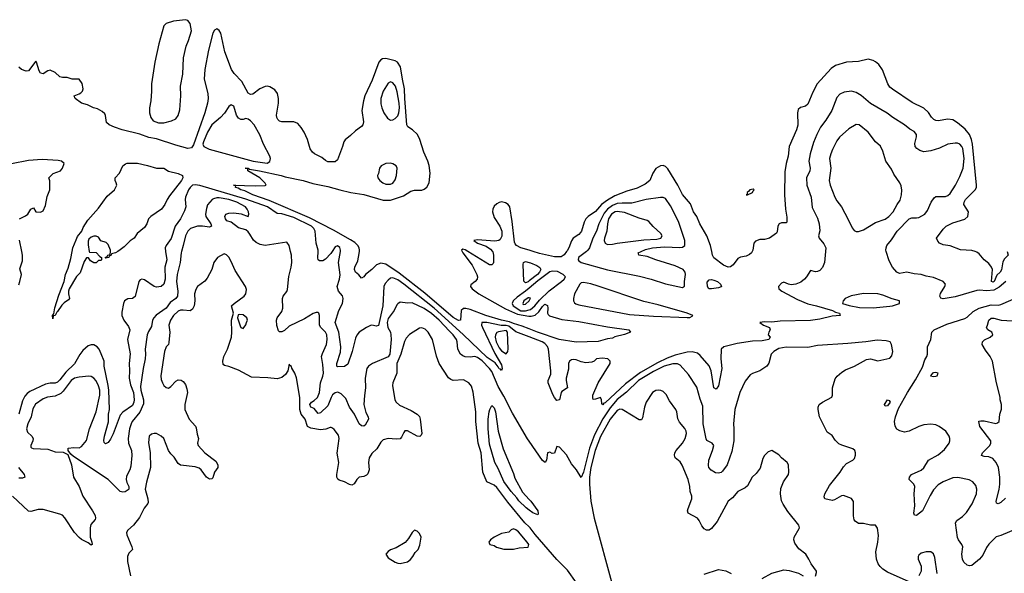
# Model space of a CAD drawing. Header units: inches. Extents: x 2001573 to 2220545, y 644482 to 846830.
# Tile 274 of 656: x 2115776 to 2123938, y 727331 to 731922. Entities that reach past the tile are written whole.
import ezdxf

# ---------------------------------------------------------------- set-up
doc = ezdxf.new("R2010")
doc.units = ezdxf.units.IN
doc.header["$MEASUREMENT"] = 0
for name, color, linetype in [('C1712', 7, 'Continuous'), ('C1713', 7, 'Continuous'), ('C1722', 7, 'Continuous'), ('C1723', 7, 'Continuous')]:
    doc.layers.add(name, color=color, linetype=linetype)

msp = doc.modelspace()

# ---------------------------------------------------------------- linework, layer by layer
at = {"layer": 'C1712', "color": 5}
for points, elevation in [([(2117116.9, 730000), (2117113.8, 729990), (2117107.7, 729910), (2117081.9, 729810), (2117077.1, 729750), (2117088.5, 729670), (2117084.6, 729630), (2117070, 729611.2), (2117023.1, 729576.9), (2116989.2, 729530), (2116908.2, 729471.8), (2116887.1, 729450), (2116877.3, 729430), (2116870, 729377.2), (2116843.2, 729336.8), (2116831.7, 729310), (2116815.5, 729190), (2116819.8, 729150), (2116817.7, 729110), (2116800.6, 729030), (2116778.3, 728881.7), (2116781.3, 728850), (2116802.2, 728770), (2116802.1, 728737.9), (2116773.4, 728666.6), (2116709.8, 728590.2), (2116700.1, 728570), (2116687.5, 728530), (2116674.4, 728450), (2116679.4, 728410), (2116702.4, 728350), (2116707.2, 728307.2), (2116698.8, 728221.2), (2116688.6, 728190), (2116662.7, 728137.3), (2116657.8, 728110), (2116664.3, 728084.3), (2116681.5, 728050), (2116681.3, 728030), (2116676.7, 728023.3), (2116650, 728007.1), (2116630, 728003.9), (2116610, 728009.8), (2116510, 728108.9), (2116221, 728301), (2116199, 728319), (2116179, 728350), (2116178, 728370), (2116224.9, 728375.1), (2116270, 728371.4), (2116290, 728383.9), (2116330, 728431.8), (2116354.7, 728530), (2116409.9, 728669.9), (2116441.8, 728810), (2116439.7, 728850), (2116430, 728885), (2116410, 728927.3), (2116390, 728950.5), (2116370, 728962.8), (2116350, 728965.7), (2116270, 728959), (2116230, 728950.8), (2116202.5, 728930), (2116137.7, 728842.3), (2116117.1, 728822.9), (2116070, 728800.8), (2116007.3, 728792.7), (2115970, 728777.6), (2115906.1, 728733.9), (2115884, 728696), (2115871, 728629), (2115843.8, 728570), (2115831.9, 728530), (2115840.8, 728500.8), (2115876.9, 728470), (2115888.1, 728450), (2115885, 728430), (2115867.4, 728390), (2115870, 728378), (2115872.8, 728372.8), (2115887.7, 728367.7), (2116010, 728360.9), (2116070, 728337.6), (2116136.3, 728336.3), (2116176, 728316), (2116205.5, 728230), (2116222, 728130), (2116270.4, 728050), (2116300.9, 727970), (2116380.7, 727850), (2116401.7, 727810), (2116404.4, 727790), (2116400.9, 727779.1), (2116365.1, 727734.9), (2116360.3, 727710), (2116359.3, 727630), (2116374, 727590), (2116376, 727570), (2116370, 727565.2), (2116344.8, 727584.8), (2116290, 727612.8), (2116270, 727629.7), (2116230, 727671), (2116150, 727791), (2116130, 727812.4), (2116110, 727823), (2115970, 727859.7), (2115930, 727859.7), (2115870, 727845.4), (2115850, 727846.6), (2115718, 727970)], 260), ([(2116985.2, 730000), (2116994.8, 729930), (2116980.2, 729870), (2116981, 729770), (2116972.2, 729727.8), (2116950, 729708.7), (2116910, 729703.1), (2116890, 729711), (2116810, 729764.2), (2116790, 729769.7), (2116775.3, 729764.7), (2116762.8, 729750), (2116733.2, 729626.8), (2116710.2, 729609.8), (2116673.3, 729606.7), (2116659.5, 729600.5), (2116646.3, 729590), (2116637.8, 729570), (2116622.8, 729497.2), (2116623.2, 729470), (2116638.5, 729430), (2116679.4, 729379.4), (2116689.4, 729350), (2116671, 729270), (2116690.8, 729150.8), (2116683.2, 729070), (2116687.3, 729010), (2116685, 728950), (2116695.5, 728895.5), (2116719.4, 728830), (2116726.3, 728770), (2116723.2, 728750), (2116710, 728724.4), (2116630, 728666.8), (2116610, 728642.2), (2116550, 728488.4), (2116530, 728444), (2116510, 728416.9), (2116486.4, 728406.4), (2116476.9, 728416.9), (2116472.4, 728432.4), (2116478.2, 728470), (2116511.1, 728588.9), (2116513.4, 728650), (2116520.6, 728690), (2116516.2, 728850), (2116510.6, 728890), (2116477.1, 729050), (2116475.3, 729090), (2116452.7, 729152.7), (2116436.1, 729190), (2116419.7, 729210), (2116390, 729226.3), (2116370, 729227.2), (2116343.5, 729216.5), (2116301, 729179), (2116274.1, 729145.9), (2116230, 729069.8), (2116159.2, 729000.8), (2116110, 728934.8), (2116090, 728916.8), (2116070, 728908.8), (2116028.5, 728908.5), (2115990, 728899.7), (2115861.2, 728838.8), (2115837.9, 728822.1), (2115819.5, 728800.5), (2115798.5, 728761.5), (2115768.5, 728651.5)], 240), ([(2115770, 729724.9), (2115778.7, 729750), (2115791, 729810), (2115777.6, 729857.6), (2115798.4, 729921.6), (2115800.4, 729970), (2115794.2, 730000)], 240), ([(2116353.1, 730000), (2116354, 729994), (2116410, 729992), (2116439.6, 729959.6), (2116454, 729950), (2116454, 729930), (2116450, 729926), (2116430, 729926), (2116410, 729906), (2116390, 729906), (2116363.1, 729923.1), (2116348, 729948), (2116330, 729948.7), (2116310, 729917.2), (2116277, 729823), (2116248.4, 729791.6), (2116187.2, 729690), (2116180.3, 729670), (2116180.2, 729650), (2116188.5, 729610), (2116181.7, 729598.3), (2116145.5, 729574.5), (2116125.8, 729554.2), (2116090, 729501.6), (2116082.8, 729497.2), (2116070, 729469.5), (2116054.8, 729465.2), (2116050, 729442), (2116048.4, 729470), (2116058, 729482), (2116066.4, 729533.6), (2116101.5, 729638.5), (2116146, 729750), (2116157.2, 729810), (2116178.3, 729861.7), (2116199.3, 729940.7), (2116211.7, 730000)], 220), ([(2116588.5, 730000), (2116570, 729988), (2116538, 729982), (2116534, 729970), (2116518, 729962), (2116514, 729950), (2116490, 729946), (2116486, 729950), (2116502, 729958), (2116506, 729970), (2116526, 729974), (2116527.9, 730000)], 220), ([(2120000, 727716.5), (2119962.8, 727750), (2119821.2, 727921.2), (2119730, 728041.9), (2119710, 728061.1), (2119649.3, 728090), (2119615.8, 728170), (2119601.5, 728330), (2119575.7, 728410), (2119557.1, 728590), (2119557.2, 728670), (2119533.9, 728833.9), (2119522, 728882), (2119498, 728910), (2119456.1, 728936.1), (2119370, 728930.7), (2119350, 728937.6), (2119332, 728952), (2119254.5, 729070), (2119232, 729132), (2119199.3, 729270), (2119163.1, 729330), (2119136, 729356), (2119110, 729366.2), (2119090, 729364.4), (2119008.1, 729311.9), (2118979.2, 729280.8), (2118965.8, 729254.2), (2118934.9, 729150), (2118902.2, 729070), (2118902.3, 728990), (2118868.5, 728911.5), (2118865.8, 728890), (2118886, 728770), (2118896.4, 728750), (2118925.8, 728725.8), (2119022, 728682), (2119070.5, 728650), (2119091.1, 728631.1), (2119096.9, 728610), (2119108.7, 728491.3), (2119103.9, 728476.1), (2119093, 728467), (2119070, 728467.8), (2118990, 728514.3), (2118970, 728513.3), (2118959.5, 728500.5), (2118940.9, 728459.1), (2118930, 728448), (2118896.9, 728443.1), (2118830, 728449.8), (2118790, 728439.7), (2118770, 728418.7), (2118735.8, 728364.2), (2118695, 728325), (2118674.4, 728290), (2118666.4, 728250), (2118674, 728190), (2118662.7, 728157.3), (2118650, 728144.5), (2118630, 728135), (2118590, 728129.7), (2118570, 728109.7), (2118547.4, 728072.6), (2118530, 728063.8), (2118510, 728067), (2118470, 728089.8), (2118424.1, 728104.1), (2118412.6, 728112.6), (2118405, 728130), (2118404.7, 728150), (2118421.4, 728250), (2118408.6, 728328.6), (2118423.5, 728450), (2118417.6, 728477.6), (2118383.8, 728523.8), (2118370, 728536.3), (2118359.5, 728539.5), (2118350, 728541.7), (2118313.6, 728526.4), (2118270, 728521.3), (2118190, 728534.1), (2118161.5, 728550), (2118143.4, 728610), (2118109.9, 728649.9), (2118097.4, 728690), (2118098.5, 728790), (2118072.1, 728952.1), (2118057, 728990), (2118032.1, 729032.1), (2118030, 729046), (2118015.3, 729055.3), (2118010, 729066), (2117999.1, 729010), (2117979.6, 728980.4), (2117950, 728954), (2117910, 728943), (2117833.6, 728953.6), (2117698.5, 728958.5), (2117590, 729017.2), (2117510, 729046.6), (2117474.5, 729054.5), (2117463.6, 729063.6), (2117461.3, 729090), (2117468.5, 729130), (2117498.5, 729190), (2117531.3, 729290), (2117535.1, 729330), (2117533.2, 729430), (2117549.2, 729490), (2117533.2, 729550), (2117554, 729570), (2117637.4, 729630), (2117651.2, 729650), (2117655.7, 729684.3), (2117648.8, 729710), (2117561.8, 729841.8), (2117530, 729918), (2117510, 729952.7), (2117490, 729972.7), (2117470, 729979.3), (2117414.8, 729950), (2117385.3, 729910), (2117369.1, 729850), (2117330, 729778.4), (2117310, 729753.6), (2117250.7, 729710), (2117235.3, 729684.7), (2117225.3, 729650), (2117227.8, 729590), (2117222.8, 729550), (2117210, 729522.9), (2117190, 729507.1), (2117130, 729514.6), (2117110, 729513.7), (2117090, 729505.5), (2117051.1, 729470), (2117025.3, 729430), (2117013.3, 729390), (2117021.8, 729330), (2117013.4, 729246.6), (2117010.1, 729230), (2116991.6, 729208.4), (2116976.8, 729170), (2116947.6, 728970), (2116950, 728938), (2116958.9, 728910), (2116970.2, 728890.2), (2116990, 728872.4), (2117010, 728867), (2117030, 728881.1), (2117070, 728924.6), (2117090, 728936.5), (2117113.7, 728933.7), (2117130, 728923.1), (2117150, 728898), (2117161.7, 728861.7), (2117166, 728830), (2117145.5, 728730), (2117145.3, 728690), (2117182, 728610), (2117232.5, 728552.5), (2117238.9, 728538.9), (2117246.1, 728486.1), (2117259.5, 728450), (2117248.8, 728410), (2117256.5, 728390), (2117310, 728331.2), (2117401.9, 728261.9), (2117417.8, 728230), (2117418, 728210), (2117391.6, 728170), (2117377, 728123), (2117370, 728115.6), (2117350, 728113.5), (2117325.3, 728130), (2117279.8, 728190), (2117263.3, 728203.3), (2117230, 728214.7), (2117110, 728227.8), (2117090, 728242.2), (2117055.9, 728295.9), (2117030, 728321.7), (2117010, 728351.1), (2116970.7, 728450), (2116950, 728469.9), (2116910, 728489.7), (2116890.3, 728489.7), (2116870, 728484.5), (2116850.4, 728469.6), (2116844, 728416), (2116858.6, 728330), (2116860.5, 728210), (2116826.5, 728086.5), (2116816.3, 728030), (2116837.7, 727950), (2116840.5, 727919.5), (2116838.4, 727910), (2116809.3, 727870.7), (2116770, 727793.5), (2116719.7, 727730), (2116672.8, 727690), (2116662.3, 727670), (2116665, 727650), (2116707.1, 727550), (2116711.3, 727530), (2116680.7, 727499.3), (2116669.1, 727470), (2116671.1, 727430), (2116695.9, 727310)], 280), ([(2120000, 728426.3), (2119986.3, 728446.3), (2119860.2, 728660.2), (2119790, 728801.5), (2119741.8, 728881.8), (2119690, 729003.7), (2119671.1, 729030), (2119610, 729093), (2119570, 729122.2), (2119550, 729129.8), (2119510, 729124), (2119470, 729126.2), (2119450, 729134), (2119430, 729149.7), (2119408.1, 729190), (2119403.2, 729250), (2119396.8, 729270), (2119369.8, 729310), (2119338.1, 729338.1), (2119252.5, 729430), (2119190, 729486.4), (2119130, 729528.3), (2119030, 729574.5), (2118990, 729572.4), (2118930, 729579.6), (2118910, 729567), (2118902.8, 729557.2), (2118881.7, 729510), (2118830, 729443.5), (2118821.8, 729410), (2118828.7, 729370), (2118849.1, 729330), (2118854, 729310), (2118855, 729270), (2118844.7, 729150), (2118830, 729126.4), (2118701.1, 729070), (2118667.3, 729050), (2118654.2, 729030), (2118640.2, 728950), (2118643.5, 728870), (2118633.6, 728806.4), (2118628.7, 728730), (2118645.4, 728665.4), (2118665.3, 728630), (2118668.4, 728610), (2118640, 728560), (2118630, 728552.1), (2118610, 728555), (2118589.9, 728570), (2118550.7, 728650.7), (2118509.8, 728710), (2118480.6, 728780.6), (2118440.4, 728820.4), (2118413.7, 728833.7), (2118390, 728829.1), (2118370, 728812), (2118356.8, 728790), (2118330, 728721.1), (2118270, 728661.1), (2118250, 728656), (2118218.2, 728698.2), (2118189.7, 728710), (2118181.4, 728730), (2118194, 728750), (2118216.8, 728763.2), (2118245.8, 728790), (2118261.4, 728830), (2118269.9, 728910), (2118290, 728966.7), (2118293.2, 728990), (2118290, 729062), (2118279.1, 729130), (2118285.6, 729154.4), (2118319.8, 729230), (2118325.6, 729270), (2118320.9, 729310), (2118311.9, 729330), (2118273.5, 729370), (2118260.8, 729390), (2118262.4, 729470), (2118255.1, 729490), (2118250, 729494.5), (2118233.8, 729493.8), (2118210, 729485.1), (2118138.1, 729441.9), (2118010, 729380.7), (2117970, 729344.8), (2117950, 729332.7), (2117930, 729334), (2117922, 729342), (2117907, 729387), (2117905.1, 729430), (2117909.7, 729450), (2117950, 729503.8), (2117958.7, 729530), (2117955.8, 729610), (2117961.4, 729630), (2117990.7, 729669.3), (2117996, 729684), (2118007.4, 729792.6), (2118027.8, 729870), (2118031.7, 729910), (2118029.8, 729969.8), (2118022.2, 730000)], 260), ([(2118365.8, 730000), (2118355.9, 729984.1), (2118310, 729935.6), (2118290, 729923), (2118262.7, 729922.7), (2118249.7, 729929.7), (2118246.6, 729946.6), (2118249.3, 730000)], 240), ([(2120000, 729291.8), (2119890, 729334.5), (2119830, 729380.7), (2119810, 729386.7), (2119766.5, 729386.5), (2119648.7, 729411.3), (2119608.1, 729411.9), (2119604.5, 729390), (2119612.5, 729370), (2119714.2, 729154.2), (2119770, 729059.3), (2119776.9, 729030), (2119770, 729012.7), (2119763.1, 729023.1), (2119750, 729027.6), (2119743.3, 729043.3), (2119716.7, 729076.7), (2119650, 729121.5), (2119452, 729312), (2119211.3, 729531.3), (2118961.5, 729730), (2118910, 729764.2), (2118870, 729782.5), (2118850, 729779.1), (2118830, 729762.3), (2118805.4, 729734.6), (2118795.5, 729710), (2118785.1, 729550), (2118750, 729386), (2118730, 729379.7), (2118710, 729387.6), (2118690, 729387.8), (2118650.4, 729370), (2118589, 729330), (2118570, 729306.3), (2118559.5, 729280.5), (2118532.3, 729170), (2118494.9, 729065.1), (2118470, 729045.6), (2118410, 729042.4), (2118404.4, 729050), (2118404.1, 729070), (2118434.9, 729165.1), (2118439, 729210), (2118421.2, 729330), (2118392.4, 729410), (2118422.1, 729510), (2118451.3, 729570), (2118457, 729610), (2118451.1, 729631.1), (2118419.8, 729670), (2118409, 729710), (2118427.1, 729770), (2118432.7, 729807.3), (2118418, 729910), (2118434.4, 730000)], 240), ([(2120000, 729357.7), (2119941.3, 729381.3), (2119870, 729401.7), (2119836.6, 729416.6), (2119769.8, 729430), (2119640.3, 729470), (2119510, 729518.5), (2119473, 729527), (2119453.7, 729526.3), (2119435.3, 729510), (2119430.4, 729430), (2119412.6, 729427.4), (2119370, 729451.7), (2119134.9, 729654.9), (2118921.7, 729821.7), (2118810, 729894.6), (2118770, 729902.3), (2118734, 729890), (2118696.3, 729850), (2118642.8, 729810), (2118630, 729789.3), (2118610, 729779.3), (2118587.3, 729807.3), (2118560.9, 729830), (2118552, 729850), (2118555.1, 729870), (2118578, 729922), (2118586, 729954), (2118592.8, 730000)], 220), ([(2119443.7, 730000), (2119448.7, 729990), (2119526.4, 729886.4), (2119566.2, 729810), (2119570.2, 729790), (2119567, 729770), (2119550.5, 729750), (2119515.8, 729724.2), (2119512.2, 729710), (2119528.1, 729690), (2119581.5, 729650), (2119803.4, 729523.4), (2119901.3, 729481.3), (2119995.4, 729464.6), (2120000, 729464.5)], 220), ([(2119696.6, 730000), (2119698.3, 729998.3), (2119704.9, 729970), (2119704.4, 729910), (2119699.6, 729900.4), (2119690, 729889.7), (2119670, 729889.8), (2119492, 730000)], 220), ([(2120000, 729755.9), (2119990, 729747.9), (2119970, 729739.1), (2119954.1, 729754.1), (2119948.3, 729891.7), (2119951.9, 729908.1), (2119970, 729916.2), (2120000, 729909.6)], 220), ([(2120000, 729696), (2119970, 729670.2), (2119899.1, 729620.9), (2119868, 729592), (2119858, 729570), (2119866.5, 729550), (2119929.2, 729509.2), (2119970, 729507.4), (2120000, 729517.1)], 240), ([(2120000, 729615), (2119990, 729616), (2119954.7, 729590), (2119946.3, 729570), (2119950, 729561.3), (2119970, 729563.2), (2119999, 729590), (2120000, 729592.2)], 260), ([(2120000, 727854.6), (2119973.8, 727873.8), (2119913.1, 727933.1), (2119897.2, 727957.2), (2119850, 728009.6), (2119790, 728092.7), (2119741.3, 728201.3), (2119714, 728250), (2119670, 728402), (2119659.5, 728530), (2119660.7, 728610), (2119667.6, 728670), (2119672.7, 728690), (2119690, 728722), (2119710, 728704.7), (2119720.3, 728670), (2119743.2, 728510), (2119783.7, 728363.7), (2119870, 728159.3), (2119881.4, 728121.4), (2119945.4, 728005.4), (2120000, 727943.7)], 260), ([(2115766.4, 728210), (2115814.4, 728150), (2115819.1, 728130), (2115799.4, 728120.6), (2115770, 728121.1)], 240)]:
    msp.add_lwpolyline(points, dxfattribs=dict(at, elevation=elevation))
for points, elevation in [([(2117602.4, 729477.6), (2117586.4, 729473.6), (2117582, 729450), (2117603.6, 729383.6), (2117610, 729370.7), (2117630, 729361.6), (2117650, 729390.6), (2117656.8, 729410), (2117663.5, 729430), (2117660.4, 729450), (2117630, 729473.8)], 280), ([(2119810, 729344), (2119745.4, 729334.6), (2119731.7, 729328.3), (2119719.8, 729310), (2119717.3, 729290), (2119725.8, 729250), (2119750, 729200.4), (2119770, 729176.8), (2119810, 729150.4), (2119821.5, 729170), (2119826, 729194), (2119821.1, 729330)], 260), ([(2119050, 727688.7), (2119030, 727669), (2118999.9, 727620.1), (2118972.7, 727587.3), (2118897.5, 727542.5), (2118850, 727525.2), (2118830, 727513.2), (2118811.3, 727490), (2118830, 727461), (2118890, 727422.8), (2118910, 727414.8), (2118930, 727414), (2118990, 727427.3), (2119014.9, 727445.1), (2119036, 727470), (2119055.3, 727504.7), (2119079.3, 727530), (2119093.8, 727566.2), (2119105.2, 727630), (2119090, 727662), (2119070, 727682)], 320), ([(2119870, 727699.7), (2119850, 727692.7), (2119830, 727672.7), (2119770, 727662), (2119708.1, 727631.9), (2119678, 727610), (2119664.7, 727590), (2119674, 727570), (2119710, 727561), (2119728, 727548), (2119790, 727530.7), (2119870, 727531), (2119917.2, 727542.8), (2119990, 727548), (2119995.8, 727570), (2119983.5, 727590), (2119910, 727675.5), (2119890, 727691.3)], 320)]:
    msp.add_lwpolyline(points, close=True, dxfattribs=dict(at, elevation=elevation))
at = {"layer": 'C1713', "color": 5}
for points, elevation in [([(2118592.8, 730000), (2118594.2, 730010), (2118590.4, 730030), (2118578.5, 730050), (2118553.9, 730073.9), (2118517.9, 730097.9), (2118377.5, 730177.5), (2118178.1, 730278.1), (2117843.2, 730423.2), (2117709.7, 730470), (2117642.2, 730502.2), (2117609.6, 730510), (2117586.1, 730526.1), (2117565.2, 730530), (2117567.3, 730547.3), (2117548, 730550), (2117730, 730544), (2117810, 730546), (2117818, 730550), (2117810, 730566), (2117768, 730610), (2117668.7, 730670), (2117667.3, 730687.3), (2117646, 730690), (2117669.8, 730690.2), (2117682, 730682), (2117764.7, 730670), (2117943, 730630), (2117978.1, 730618.1), (2118124.9, 730590), (2118205, 730565), (2118330, 730539.8), (2118430, 730510.2), (2118521, 730490), (2118630, 730472.8), (2118790, 730424.4), (2118850, 730425.7), (2118958.4, 730461.6), (2119019, 730501), (2119050, 730507.3), (2119110, 730508), (2119130, 730517.9), (2119150, 730534.6), (2119170.3, 730570), (2119178.9, 730650), (2119170, 730714.3), (2119159.6, 730750), (2119125, 730825), (2119093, 730930), (2119072.7, 730970), (2119032.7, 731010), (2118993.9, 731033.9), (2118984.9, 731050), (2118967.9, 731270), (2118967.2, 731350), (2118948.3, 731430), (2118931.7, 731530), (2118907.1, 731570), (2118890, 731581.6), (2118810, 731600.8), (2118782.6, 731597.4), (2118770, 731589.8), (2118753.7, 731570), (2118699.3, 731420.7), (2118638.4, 731290), (2118625.4, 731250), (2118611, 731170), (2118624.8, 731075.2), (2118620.3, 731050), (2118610, 731036.2), (2118558.5, 731001.5), (2118518.2, 730961.8), (2118473.2, 730926.8), (2118463.1, 730910), (2118453.1, 730870), (2118410, 730760.9), (2118390, 730743.7), (2118330, 730744), (2118310, 730754), (2118280.7, 730780.7), (2118219, 730810), (2118203, 730823), (2118185.1, 730850), (2118161.3, 730930), (2118135.1, 730990), (2118110, 731029.6), (2118081.7, 731061.7), (2118050, 731075.1), (2117950, 731074.7), (2117930, 731081.7), (2117914.8, 731094.8), (2117906.6, 731110), (2117904.7, 731130), (2117921.3, 731230), (2117922.8, 731270), (2117912.9, 731310), (2117890, 731341.6), (2117850, 731365.8), (2117830, 731370.4), (2117810, 731368.8), (2117767.5, 731350), (2117710, 731305.5), (2117690, 731300.7), (2117670, 731313.5), (2117616.4, 731410), (2117555.4, 731475.4), (2117532.3, 731510), (2117476.7, 731656.7), (2117442.2, 731810), (2117430, 731833.8), (2117410, 731847.2), (2117390, 731835.8), (2117378, 731810), (2117340.6, 731670), (2117310.1, 731510), (2117306.4, 731430), (2117336.2, 731310), (2117338.3, 731270), (2117333.5, 731230), (2117310.1, 731150), (2117216.7, 730883.3), (2117199.4, 730860.6), (2117170, 730854.3), (2117070, 730881.3), (2116910, 730933.3), (2116846, 730946), (2116771.7, 730971.7), (2116624.7, 731010), (2116561.3, 731030), (2116518.9, 731050), (2116496.4, 731070), (2116487.2, 731127.2), (2116481.3, 731141.3), (2116461.1, 731161.1), (2116422.3, 731182.3), (2116388.7, 731190), (2116337.2, 731217.2), (2116288, 731230), (2116235.3, 731270), (2116228.7, 731290), (2116270, 731306.8), (2116283.3, 731316.7), (2116296, 731330), (2116302, 731350), (2116293.8, 731393.8), (2116270, 731428.7), (2116210, 731428), (2116170, 731442), (2116130, 731442), (2116110, 731448.7), (2116070, 731485.2), (2116030, 731504), (2116010, 731499), (2115970, 731474), (2115950, 731479), (2115937.5, 731497.5), (2115916, 731570), (2115910, 731577.2), (2115850, 731499), (2115830, 731494), (2115790, 731509), (2115770, 731529)], 220), ([(2115775.1, 730270), (2115824.9, 730295.1), (2115843.6, 730310), (2115870, 730352), (2115890, 730362), (2115909, 730329), (2115950, 730325.5), (2115970, 730338), (2115990, 730381), (2116004.7, 730455.3), (2116027, 730510), (2116025.6, 730585.6), (2116018, 730610), (2116054, 730646), (2116114, 730670), (2116130, 730691.3), (2116146, 730730), (2116122.7, 730750), (2116095, 730755), (2115962, 730762), (2115850, 730754.1), (2115707.5, 730727.5)], 240), ([(2116211.7, 730000), (2116218, 730030), (2116243.3, 730096.7), (2116256.2, 730123.8), (2116290.6, 730169.4), (2116301.4, 730198.6), (2116340.8, 730259.2), (2116430, 730358.9), (2116502.3, 730457.7), (2116562.9, 730510), (2116580.7, 730550), (2116577, 730570), (2116566.6, 730590), (2116566.6, 730610), (2116604.5, 730650), (2116631.6, 730710), (2116652.8, 730727.2), (2116668.2, 730731.8), (2116753.5, 730733.5), (2116834.4, 730714.4), (2116910, 730690.2), (2116970, 730692.2), (2117010, 730664.8), (2117090, 730646.7), (2117127, 730630), (2117127.3, 730610), (2117117, 730590), (2117018.8, 730461.2), (2116998, 730430), (2116979.3, 730390), (2116950.4, 730350), (2116864, 730290), (2116844.9, 730270), (2116830, 730228.7), (2116810, 730199), (2116751, 730150), (2116724.7, 730110), (2116690.9, 730089.1), (2116641.4, 730038.6), (2116610, 730014), (2116588.5, 730000)], 220), ([(2118249.3, 730000), (2118249.7, 730010), (2118233.6, 730070), (2118224.5, 730170), (2118215.8, 730190), (2118194.5, 730210), (2118050, 730281), (2117950, 730311.3), (2117910, 730315.5), (2117830.5, 730370), (2117650, 730435.2), (2117270, 730548), (2117230, 730554.1), (2117209.8, 730550.2), (2117188.2, 730531.8), (2117174.3, 730510), (2117150.6, 730450), (2117147.2, 730430), (2117153.3, 730370), (2117143.5, 730336.5), (2117108.5, 730270), (2117065.9, 730210), (2117031.8, 730108.2), (2116990.2, 730050), (2116981.1, 730030), (2116985.2, 730000)], 240), ([(2118022.2, 730000), (2118009.7, 730049.7), (2117990, 730077.6), (2117810, 730050.6), (2117770, 730057.8), (2117735.4, 730075.4), (2117713.2, 730093.2), (2117684.9, 730144.9), (2117670, 730163.5), (2117650, 730178.7), (2117590, 730195.1), (2117530, 730242.7), (2117494.6, 730254.6), (2117482, 730270), (2117478, 730290), (2117486, 730310), (2117510, 730319.1), (2117550, 730320.3), (2117612.3, 730312.3), (2117670, 730291.3), (2117676.2, 730310), (2117671.6, 730328.4), (2117662.7, 730350), (2117647.6, 730370), (2117575.4, 730410), (2117510, 730431.3), (2117430, 730445.6), (2117410, 730446.2), (2117382.2, 730437.8), (2117370.4, 730430), (2117333.4, 730386.6), (2117323.4, 730356.6), (2117317.4, 730310), (2117320.3, 730290), (2117359.6, 730230), (2117365.5, 730210), (2117350, 730202.2), (2117291, 730211), (2117250, 730210.4), (2117210, 730197.4), (2117193.1, 730190), (2117170.2, 730170), (2117149.4, 730130), (2117132.4, 730050), (2117116.9, 730000)], 260), ([(2120000, 730009.7), (2119931.1, 730031.1), (2119894.7, 730050), (2119883, 730063), (2119877.5, 730077.5), (2119859.2, 730250), (2119838.8, 730370), (2119825.4, 730390), (2119802.9, 730402.9), (2119770, 730411), (2119750, 730407.6), (2119730, 730395.8), (2119710, 730375.5), (2119697.9, 730350), (2119695.2, 730330), (2119710, 730282), (2119755, 730210), (2119773.4, 730170), (2119771.9, 730128.1), (2119759.1, 730100.9), (2119747.9, 730092.1), (2119713.8, 730086.2), (2119570, 730098), (2119542, 730090), (2119571, 730070), (2119643, 730043), (2119678.7, 730018.7), (2119696.6, 730000)], 220), ([(2115794.2, 730000), (2115774.9, 730094.9)], 240), ([(2116527.9, 730000), (2116528.7, 730010), (2116510, 730058), (2116493.6, 730073.6), (2116449, 730089), (2116430, 730118), (2116410, 730126), (2116390, 730126), (2116370, 730118), (2116350, 730102), (2116344.9, 730084.9), (2116344.5, 730055.5), (2116353.1, 730000)], 220), ([(2118434.4, 730000), (2118436.2, 730010), (2118430, 730032.7), (2118410, 730046), (2118390, 730039.3), (2118365.8, 730000)], 240), ([(2119492, 730000), (2119470, 730013.6), (2119450, 730019.3), (2119438.8, 730010), (2119443.7, 730000)], 220)]:
    msp.add_lwpolyline(points, dxfattribs=dict(at, elevation=elevation))
for points, elevation in [([(2117150, 731922.2), (2117051.3, 731910), (2116990, 731891.6), (2116972.4, 731870), (2116930, 731722.7), (2116896.3, 731570), (2116869.5, 731390.5), (2116870.1, 731330), (2116862.9, 731250), (2116851.8, 731190), (2116853, 731150), (2116864.1, 731110), (2116883.8, 731083.8), (2116928.1, 731068.1), (2116970, 731068.2), (2117035.7, 731084.3), (2117070, 731099.3), (2117091.1, 731128.9), (2117103.9, 731176.1), (2117111.8, 731291.8), (2117108.1, 731370), (2117129.3, 731470), (2117134.2, 731605.8), (2117156.4, 731703.6), (2117176.1, 731750), (2117200.5, 731830), (2117190, 731891.3), (2117170, 731914.2)], 220), ([(2118850, 731406), (2118830, 731395.6), (2118789.4, 731330), (2118770.2, 731270), (2118770, 731224.7), (2118777.6, 731190), (2118793.6, 731150), (2118825.4, 731105.4), (2118850, 731090.3), (2118870, 731091.7), (2118890, 731103.7), (2118910, 731126), (2118918.3, 731150), (2118924, 731190), (2118920.7, 731230), (2118904.3, 731324.3), (2118890.5, 731370), (2118870, 731397.4)], 240), ([(2117530, 731215.1), (2117510, 731202), (2117472.7, 731147.3), (2117440.3, 731110), (2117370, 731050.8), (2117332.3, 730990), (2117300.5, 730910), (2117295.5, 730890), (2117303.3, 730870), (2117347.2, 730847.2), (2117710.9, 730749.1), (2117826.5, 730733.5), (2117850, 730745.5), (2117854, 730770), (2117849.7, 730790), (2117798, 730890), (2117766.6, 730966.6), (2117719.7, 731050), (2117690, 731084.7), (2117670, 731098.7), (2117650, 731102.4), (2117630, 731094.7), (2117610, 731094.3), (2117590, 731105.1), (2117574.7, 731130), (2117550, 731204)], 240), ([(2118850, 730732.2), (2118811, 730729), (2118783.1, 730716.9), (2118772.7, 730710), (2118759.3, 730690), (2118750, 730646), (2118742, 730630), (2118744.7, 730610), (2118760.7, 730590), (2118786.4, 730570), (2118810, 730559.1), (2118850, 730557.3), (2118870, 730566.3), (2118890, 730593), (2118899.8, 730630), (2118903.9, 730690), (2118896.5, 730710), (2118870, 730727.5)], 240)]:
    msp.add_lwpolyline(points, close=True, dxfattribs=dict(at, elevation=elevation))
at = {"layer": 'C1722', "color": 5}
for points, elevation in [([(2122455.9, 730000), (2122447.2, 729910), (2122431.6, 729868.4), (2122410, 729842.4), (2122390, 729833.3), (2122371.8, 729831.8), (2122330, 729841.2), (2122299.5, 729790), (2122282, 729770), (2122250, 729745.6), (2122210, 729728.7), (2122170, 729724), (2122148.5, 729728.5), (2122110, 729747), (2122090, 729736.2), (2122064.9, 729710), (2122068.9, 729690), (2122094.6, 729670), (2122223, 729603), (2122310, 729564.8), (2122381.3, 729550), (2122512.4, 729510), (2122537.4, 729497.4), (2122571, 729490), (2122578, 729470), (2122510, 729463.5), (2122410, 729439.7), (2122330, 729427.7), (2122081, 729421), (2122010, 729413.6), (2121950, 729416.2), (2121912, 729410), (2121942, 729390), (2121991.3, 729370), (2121998, 729350), (2121984.7, 729330), (2121981, 729310), (2121996, 729290), (2121986.8, 729270), (2121930, 729258), (2121850, 729256.2), (2121723.3, 729236.7), (2121612, 729210), (2121591.3, 729190), (2121586.8, 729110), (2121595, 729030), (2121570, 728886.6), (2121550, 728858.3), (2121529.1, 728870), (2121507.1, 729010), (2121491.7, 729051.7), (2121417.5, 729137.5), (2121396, 729156), (2121350, 729167.8), (2121310, 729164.2), (2121210, 729139.8), (2121143.9, 729116.1), (2121062.6, 729077.4), (2120922.8, 728997.2), (2120797.2, 728902.8), (2120630, 728745.5), (2120618, 728742), (2120609.7, 728729.7), (2120600.8, 728740.8), (2120598.7, 728770), (2120590, 728789.2), (2120550, 728775.6), (2120530, 728774), (2120526.1, 728786.1), (2120527.9, 728810), (2120571.5, 728910), (2120669.8, 729070), (2120672, 729092), (2120651, 729111), (2120603.2, 729116.8), (2120558.8, 729110), (2120539.1, 729090), (2120517.8, 729082.2), (2120470, 729076.1), (2120430, 729084.7), (2120390, 729101.4), (2120370, 729103.8), (2120350, 729100.5), (2120333.4, 729090), (2120324.8, 729070), (2120324.3, 729024.3), (2120305.9, 728950), (2120304.9, 728930), (2120315.9, 728870), (2120270, 728838.9), (2120263.9, 728830), (2120250.7, 728769.3), (2120230, 728764.4), (2120210, 728788.4), (2120195.6, 728815.6), (2120156.1, 728910), (2120156.1, 728930), (2120177.6, 728982.4), (2120178.4, 729010), (2120158.8, 729190), (2120151.9, 729211.9), (2120130, 729236.7), (2120107.6, 729250), (2120000, 729291.8)], 240), ([(2120309.7, 730000), (2120288.8, 729971.2), (2120264, 729956), (2120210, 729956.9), (2120083.8, 729983.8), (2120031.5, 730000)], 220), ([(2120473.6, 730000), (2120408.3, 729950), (2120404.4, 729930), (2120410, 729923.7), (2120430, 729907.6), (2120650, 729848.4), (2120914.7, 729794.7), (2121010, 729771.1), (2121130, 729732.7), (2121270, 729702.8), (2121287.7, 729712.3), (2121287, 729750), (2121294.8, 729810), (2121292, 729830), (2121276.4, 729850), (2121210, 729880.5), (2121049.6, 729930), (2120977.8, 729957.8), (2120908.7, 729970), (2120904.7, 729984.7), (2120904, 729990), (2120926.5, 730000)], 240), ([(2121847, 730000), (2121841.3, 729990), (2121825.3, 729974.7), (2121797.8, 729962.2), (2121750, 729952.9), (2121730, 729941.1), (2121689.2, 729890), (2121667.7, 729872.3), (2121648.8, 729871.2), (2121610, 729887), (2121530, 729948.2), (2121519, 729970), (2121512.5, 730000)], 220), ([(2123950, 729752.3), (2123896.2, 729703.8), (2123850, 729679.8), (2123793.6, 729673.6), (2123730, 729678.7), (2123710, 729675.6), (2123530, 729624.3), (2123430, 729608.2), (2123412.9, 729612.9), (2123403.5, 729630), (2123408.8, 729651.2), (2123446, 729710), (2123449.2, 729730), (2123431.5, 729751.5), (2123350, 729784.7), (2123290, 729795.1), (2123250, 729809.7), (2123190, 729814.6), (2123130, 729827.6), (2123070, 729818.9), (2123047.8, 729830), (2123009.7, 729870), (2122982.2, 729922.2), (2122959.3, 730000)], 240), ([(2123960.4, 730000), (2123970.4, 729970), (2123940.6, 729939.4), (2123924.7, 729915.3), (2123913.2, 729846.8), (2123903.7, 729830), (2123876.7, 729803.3), (2123854, 729750), (2123845.4, 729745.4), (2123832.7, 729750), (2123840.4, 729850), (2123832.6, 729870), (2123810, 729899.6), (2123771.6, 729930), (2123730, 729982), (2123710, 729995.1), (2123695.4, 730000)], 220), ([(2120000, 729909.6), (2120010, 729907.4), (2120063.6, 729883.6), (2120088.2, 729868.2), (2120095.3, 729850), (2120085.9, 729830), (2120067.7, 729810), (2120000, 729755.9)], 220), ([(2120000, 729517.1), (2120010, 729520.3), (2120047.1, 729550), (2120084.4, 729595.6), (2120165.4, 729674.6), (2120266.7, 729750), (2120289.4, 729770), (2120301.8, 729790), (2120282, 729810), (2120233, 729833), (2120190, 729837), (2120170, 729830.5), (2120070, 729756.2), (2120000, 729696)], 240), ([(2120000, 729592.2), (2120010, 729614), (2120000, 729615)], 260), ([(2120000, 729464.5), (2120015.9, 729464.1), (2120048.4, 729471.6), (2120079.9, 729500.1), (2120110, 729545.2), (2120130, 729562), (2120151, 729551), (2120154.2, 729530), (2120150.3, 729490), (2120156.3, 729476.3), (2120167.4, 729467.4), (2120270, 729436.4), (2120410, 729419.2), (2120650, 729375.7), (2120824.7, 729350), (2120838, 729330), (2120788.3, 729311.7), (2120708.7, 729291.3), (2120690, 729281.2), (2120650, 729277.2), (2120570, 729255.1), (2120390, 729248.6), (2120247.3, 729270), (2120068.7, 729330), (2120000, 729357.7)], 220), ([(2124053.4, 727706.6), (2123910, 727645.2), (2123870, 727633.2), (2123810, 727574), (2123790, 727545.1), (2123758.6, 727481.4), (2123732.1, 727447.9), (2123670, 727396.9), (2123650, 727393), (2123630, 727398.7), (2123603.1, 727423.1), (2123591.1, 727450), (2123586.2, 727490), (2123593.3, 727550), (2123586, 727570), (2123558.3, 727610), (2123549.8, 727629.8), (2123532.8, 727750), (2123543.6, 727770), (2123590, 727802), (2123624.9, 727835.1), (2123671.2, 727908.8), (2123707.2, 727990), (2123709.8, 728030), (2123700.6, 728060.6), (2123678.3, 728090), (2123647.8, 728107.8), (2123553, 728127), (2123510, 728123.4), (2123430.3, 728090), (2123390, 728064.8), (2123350, 728023.9), (2123322.5, 727977.5), (2123260.9, 727850), (2123210, 727809.6), (2123192.9, 727812.9), (2123187.3, 727830), (2123197.2, 727890), (2123191.2, 727990), (2123195.4, 728050), (2123187.3, 728070), (2123149, 728110), (2123152.7, 728130), (2123168.3, 728151.7), (2123250, 728186), (2123270, 728207), (2123309.8, 728270.2), (2123390, 728313.8), (2123441.7, 728358.3), (2123479.8, 728410), (2123487.4, 728430), (2123487.1, 728450), (2123480.4, 728470), (2123452.6, 728510), (2123398.3, 728550), (2123370, 728562.5), (2123330, 728568), (2123270, 728563.8), (2123228, 728550), (2123150, 728511.1), (2123110, 728503), (2123072.5, 728512.5), (2123047.3, 728527.3), (2123032.1, 728552.1), (2123026.8, 728590), (2123035, 728630), (2123061.4, 728698.6), (2123134.3, 728830), (2123202.8, 728937.2), (2123258.5, 729041.5), (2123278, 729102), (2123295.1, 729130), (2123300.7, 729150), (2123300.8, 729210), (2123327.9, 729270), (2123336.1, 729330), (2123357.2, 729350), (2123462.7, 729397.3), (2123610, 729444), (2123630, 729456.5), (2123678.5, 729501.5), (2123730, 729529.2), (2123830, 729557.5), (2123890, 729554), (2123910, 729559.3), (2124055, 729625)], 240), ([(2123946.4, 727953.6), (2123910, 727919.3), (2123886.8, 727906.8), (2123873.6, 727913.6), (2123869.6, 727929.6), (2123894.7, 728025.3), (2123901.4, 728070), (2123900.4, 728130), (2123888.3, 728210), (2123870.8, 728250.8), (2123842.6, 728282.6), (2123810, 728297.4), (2123770, 728299.6), (2123749.7, 728309.7), (2123756.9, 728330), (2123816.9, 728390), (2123827.1, 728410), (2123826.9, 728430), (2123734.5, 728550), (2123726, 728590), (2123727.2, 728592.8), (2123743.3, 728596.7), (2123770, 728596), (2123866.6, 728573.4), (2123881.6, 728578.4), (2123895.1, 728590), (2123900.9, 728650), (2123913.6, 728693.6), (2123913.2, 728730), (2123904, 728770), (2123904, 728790), (2123870, 728926), (2123839.3, 729090), (2123820.7, 729130), (2123780.9, 729180.9), (2123755.6, 729230), (2123758, 729250), (2123773, 729267), (2123819.3, 729290), (2123844, 729310), (2123835.3, 729330), (2123802, 729350), (2123789, 729370), (2123799, 729390), (2123809, 729430), (2123830, 729446), (2123850, 729447.3), (2123910.6, 729430.6), (2124006.2, 729426.2)], 220), ([(2123150, 727259.5), (2122970, 727342), (2122930, 727366.4), (2122907.9, 727387.9), (2122891.9, 727410), (2122877.1, 727450), (2122871.9, 727510), (2122889.7, 727590), (2122894.9, 727645.1), (2122885.9, 727705.9), (2122870, 727729.5), (2122830, 727731.5), (2122770, 727745.6), (2122730, 727745.6), (2122702.6, 727762.6), (2122694.5, 727774.5), (2122687.2, 727807.2), (2122687.2, 727927.2), (2122672.5, 727952.5), (2122604.2, 727975.8), (2122587.2, 727972.8), (2122530, 727939.6), (2122510, 727936.2), (2122450, 727949.3), (2122444.8, 727964.8), (2122449.6, 727990), (2122490, 728059.3), (2122578.4, 728170), (2122605.7, 728214.3), (2122630, 728241.6), (2122682, 728270), (2122697, 728283), (2122705.2, 728310), (2122705.2, 728330), (2122699, 728350), (2122683.2, 728363.2), (2122590, 728394), (2122566, 728406), (2122534.9, 728434.9), (2122510, 728474), (2122470, 728501.2), (2122405.2, 728630), (2122395.3, 728690), (2122395.3, 728710), (2122402, 728730), (2122430, 728751.3), (2122508.4, 728791.6), (2122514, 728810), (2122513.6, 728870), (2122536.4, 728943.6), (2122552.5, 728967.5), (2122590, 729000.5), (2122621.4, 729018.6), (2122697.2, 729050), (2122794.9, 729105.1), (2122830, 729108.7), (2122890, 729092.2), (2122990, 729116.3), (2123005.8, 729134.2), (2123014.5, 729170), (2123002.4, 729230), (2122990.7, 729250.7), (2122959.2, 729259.2), (2122884.7, 729264.7), (2122790, 729250.8), (2122642.1, 729237.9), (2122390, 729221.8), (2122310, 729204.1), (2122130, 729205.8), (2122070, 729194.6), (2122027, 729170), (2122005.3, 729150), (2121985.5, 729074.5), (2121970.6, 729050), (2121910.5, 729009.5), (2121850, 728989.2), (2121830, 728977.2), (2121790, 728925.2), (2121744.9, 728830), (2121702.9, 728690), (2121692.2, 728570), (2121696.3, 728530), (2121695, 728430), (2121677.9, 728342.1), (2121640.4, 728230), (2121601, 728179), (2121590, 728168.5), (2121570, 728161.1), (2121544.8, 728164.8), (2121507.7, 728187.7), (2121489.9, 728209.9), (2121485, 728225), (2121488.9, 728270), (2121520.2, 728350), (2121528.8, 728390), (2121516, 728410), (2121472.8, 728432.8), (2121466.3, 728446.3), (2121440.5, 728570), (2121437.7, 728717.7), (2121415.6, 728775.6), (2121390, 728874), (2121321.3, 728981.3), (2121250, 729056.8), (2121228.2, 729068.2), (2121190, 729069.9), (2121117.2, 729050), (2121030, 729004.9), (2120906.7, 728930), (2120805.4, 728834.6), (2120730, 728773.4), (2120670, 728703.5), (2120608.8, 728611.2), (2120541.1, 728478.9), (2120500.4, 728370), (2120450, 728169.4), (2120430, 728125.2), (2120391.8, 728190), (2120350, 728239.3), (2120310, 728312.7), (2120250, 728377.2), (2120230, 728382), (2120210, 728328.7), (2120190, 728325.2), (2120170, 728337.2), (2120150.8, 728329.2), (2120144, 728270), (2120130.6, 728249.4), (2120110, 728266.6), (2120000, 728426.3)], 260), ([(2122372.5, 727307.5), (2122382, 727338), (2122381.2, 727350), (2122336, 727410), (2122318, 727450), (2122291.8, 727490), (2122235.1, 727535.1), (2122200.9, 727580.9), (2122193.2, 727610), (2122197.2, 727630), (2122237.2, 727702.8), (2122239.5, 727710), (2122234, 727730), (2122144.8, 727844.8), (2122104.1, 727904.1), (2122091.8, 727931.8), (2122082, 727990), (2122084.5, 728035.5), (2122106.3, 728090), (2122149.4, 728150), (2122152.7, 728170), (2122149, 728230), (2122139, 728250), (2122089.6, 728289.6), (2122070, 728312.7), (2122010, 728349.2), (2121981.4, 728338.6), (2121950, 728309), (2121937.3, 728282.7), (2121915.4, 728204.6), (2121880.9, 728159.1), (2121848.4, 728130), (2121810, 728057), (2121790, 728040.5), (2121730, 728009.3), (2121683.8, 727956.2), (2121650, 727929.4), (2121558, 727762), (2121510, 727704), (2121490, 727689.7), (2121470, 727689.7), (2121450, 727699.7), (2121430, 727725.1), (2121409.7, 727770), (2121394.7, 727790), (2121317, 727830), (2121313, 727850), (2121317.4, 727870), (2121347.1, 727950), (2121346.6, 727970), (2121333.3, 728010), (2121330.7, 728050.7), (2121318, 728110), (2121268.8, 728228.8), (2121250, 728257), (2121209.5, 728290), (2121202.9, 728310), (2121207.3, 728330), (2121218.4, 728350), (2121271.1, 728410), (2121293.5, 728450), (2121303.5, 728490), (2121299.7, 728510), (2121290, 728531.5), (2121244.5, 728584.5), (2121232.8, 728612.8), (2121223.5, 728670), (2121215.6, 728690), (2121162.5, 728762.5), (2121134.6, 728814.6), (2121110, 728838), (2121090, 728848.2), (2121070, 728851.2), (2121050, 728848), (2121021.6, 728830), (2120970, 728752), (2120954.9, 728710), (2120938, 728622), (2120930, 728604), (2120910, 728603.7), (2120782.7, 728682.7), (2120770, 728689.7), (2120750, 728692.5), (2120730, 728680.3), (2120672, 728610), (2120590, 728466), (2120545.1, 728350), (2120510, 728210), (2120500.8, 728130), (2120499.6, 728070), (2120510.7, 727930), (2120538.3, 727790), (2120689.4, 727229.4)], 280), ([(2120000, 727943.7), (2120012.1, 727930), (2120070.2, 727850), (2120075.2, 727824.8), (2120070, 727815.3), (2120030, 727832.7), (2120000, 727854.6)], 260), ([(2120392.4, 727252.4), (2120317.8, 727357.8), (2120230, 727444.8), (2120050, 727652.8), (2120007.2, 727710), (2120000, 727716.5)], 280), ([(2123381.3, 727330), (2123362.5, 727462.5), (2123350, 727494), (2123330, 727509), (2123289.1, 727509.1), (2123250, 727499.3), (2123230, 727482), (2123224, 727470), (2123224, 727450), (2123247.7, 727390), (2123247.7, 727350), (2123230.4, 727309.6)], 260), ([(2121450, 727323.1), (2121570, 727362), (2121630, 727350.7), (2121674.8, 727330)], 280), ([(2121930, 727287.6), (2122010, 727332.7), (2122110, 727360.5), (2122155.1, 727355.1), (2122231.8, 727331.8), (2122270, 727310.7)], 280)]:
    msp.add_lwpolyline(points, dxfattribs=dict(at, elevation=elevation))
for points, elevation in [([(2120450, 729742.9), (2120430, 729740.5), (2120419.5, 729730), (2120375.5, 729650), (2120365.8, 729610), (2120366.5, 729590), (2120374.7, 729574.7), (2120385.5, 729565.5), (2120410, 729556.8), (2120830, 729477.6), (2121030, 729462.5), (2121307.7, 729452.3), (2121330, 729453.4), (2121350, 729462.8), (2121357.2, 729470), (2121309.3, 729490), (2121070, 729559), (2120950, 729586.2), (2120572.1, 729712.1), (2120510, 729731.2)], 240), ([(2121510, 729689.8), (2121489.8, 729689.8), (2121478.3, 729710), (2121475.2, 729744.8), (2121490, 729766.4), (2121510, 729767.9), (2121530, 729763), (2121561.1, 729750), (2121586.3, 729730), (2121593.4, 729710), (2121590, 729706.9), (2121570, 729698.2)], 220), ([(2122770, 729652.8), (2122668.4, 729631.6), (2122619.5, 729610), (2122600.9, 729590), (2122595.3, 729570), (2122651, 729551), (2122736.8, 729536.8), (2122850, 729533), (2122990, 729548), (2123010.2, 729550.2), (2123067.8, 729570), (2123069.3, 729590), (2123007.3, 729607.3), (2122930, 729638.9), (2122888.1, 729648.1)], 260), ([(2123370, 728995.6), (2123350, 728992.8), (2123342.8, 728990), (2123326.8, 728970), (2123350, 728963), (2123370, 728965.5), (2123382, 728970), (2123388.7, 728990)], 240), ([(2122950, 728718), (2122945.2, 728730), (2122970, 728770.6), (2122984.7, 728764.7), (2122990.4, 728750.4), (2122970, 728719.3)], 240)]:
    msp.add_lwpolyline(points, close=True, dxfattribs=dict(at, elevation=elevation))
at = {"layer": 'C1723', "color": 5}
for points, elevation in [([(2123695.4, 730000), (2123668.9, 730008.9), (2123574.8, 730014.8), (2123490, 730047.7), (2123430, 730054.7), (2123401.6, 730070), (2123385.6, 730085.6), (2123375.8, 730110), (2123430, 730186.5), (2123455.4, 730210), (2123510, 730237.3), (2123610, 730266.9), (2123635, 730290), (2123639.7, 730330), (2123602.6, 730390), (2123603.9, 730410), (2123615.8, 730430), (2123696.5, 730510), (2123706.4, 730530), (2123708.6, 730550), (2123674.9, 730890), (2123666.2, 730930), (2123650, 730970.6), (2123613.1, 731013.1), (2123550, 731066.4), (2123510, 731092), (2123470, 731098.6), (2123390, 731084.5), (2123370, 731086.9), (2123354.8, 731094.8), (2123334.7, 731114.7), (2123310, 731153.5), (2123270, 731189.8), (2123175.2, 731235.2), (2123010, 731346), (2122990, 731364), (2122972.9, 731390), (2122927.7, 731507.7), (2122896.9, 731550), (2122870, 731572.8), (2122850, 731584), (2122810, 731594.5), (2122730, 731576.1), (2122630.9, 731570.9), (2122538.1, 731541.9), (2122501.5, 731518.5), (2122385.6, 731390), (2122350, 731321.3), (2122310, 731222.6), (2122290, 731204.2), (2122247.3, 731192.7), (2122230, 731178), (2122224.5, 731150), (2122227.3, 731047.3), (2122216.1, 731010), (2122153.7, 730870), (2122146, 730790), (2122129.4, 730730), (2122119.2, 730660.8), (2122116.3, 730470), (2122124.1, 730350), (2122135.5, 730284.5), (2122135.6, 730244.4), (2122130, 730238), (2122090, 730237.6), (2122070.4, 730229.6), (2122061.3, 730210), (2122055.8, 730164.2), (2122048.4, 730151.6), (2121990.3, 730109.7), (2121950, 730099.5), (2121910, 730100.9), (2121874.6, 730085.4), (2121860.7, 730070), (2121852.7, 730010), (2121847, 730000)], 220), ([(2122959.3, 730000), (2122956.4, 730010), (2122957.4, 730030), (2122965.1, 730050), (2123002.3, 730097.7), (2123049, 730170), (2123150, 730271.1), (2123170, 730278.9), (2123210, 730278.3), (2123230, 730283.2), (2123277.7, 730310), (2123300.4, 730339.6), (2123332.1, 730410), (2123355.4, 730444.6), (2123370, 730455.2), (2123450, 730456.9), (2123470, 730465.2), (2123490, 730480.8), (2123533.6, 730550), (2123570, 730623.1), (2123596.1, 730690), (2123606.2, 730770), (2123592.9, 730852.9), (2123586.2, 730870), (2123570, 730889.7), (2123550, 730897.6), (2123530, 730898.7), (2123470, 730889.8), (2123401.8, 730858.2), (2123330, 730835.1), (2123270, 730827.3), (2123238, 730838), (2123213.7, 730853.7), (2123199.6, 730870), (2123196.3, 730896.3), (2123210.8, 730950), (2123209.8, 730969.8), (2123190, 730994.2), (2123154.6, 731014.6), (2123111.5, 731050), (2123012.8, 731110), (2122966.9, 731146.9), (2122830, 731227.6), (2122750, 731294.7), (2122710, 731319.7), (2122670, 731329.6), (2122610, 731320.7), (2122575.1, 731304.9), (2122550, 731276), (2122507.2, 731170), (2122459.2, 731090), (2122414, 731030), (2122382.9, 730970), (2122356.1, 730903.9), (2122329.4, 730810), (2122318.9, 730750), (2122327.6, 730690), (2122325, 730670), (2122299.3, 730610), (2122302.3, 730550), (2122337.7, 730450), (2122344.2, 730364.2), (2122390, 730277.3), (2122402.3, 730230), (2122408.6, 730171.4), (2122396.3, 730130), (2122403.7, 730110), (2122443.2, 730063.2), (2122458.9, 730030), (2122455.9, 730000)], 240), ([(2121512.5, 730000), (2121501.5, 730050), (2121472.3, 730130), (2121415.3, 730230), (2121390.5, 730290), (2121360.8, 730330), (2121336.5, 730396.5), (2121271.4, 730471.4), (2121232.7, 730550), (2121150, 730684.3), (2121130, 730704.2), (2121110, 730712.1), (2121087.9, 730710), (2121050, 730689.1), (2121024.2, 730650), (2120998.2, 730590), (2120962, 730558), (2120895.3, 730524.7), (2120810, 730500.7), (2120710, 730462), (2120650, 730426.7), (2120599.6, 730390), (2120548.7, 730331.3), (2120489.2, 730290.8), (2120470.2, 730270), (2120456.2, 730243.8), (2120432.1, 730170), (2120423.7, 730156.3), (2120410, 730141.1), (2120364.3, 730110), (2120350.6, 730089.4), (2120328.5, 730031.5), (2120314, 730006), (2120309.7, 730000)], 220), ([(2120926.5, 730000), (2120963.5, 730016.5), (2121022, 730030), (2121122.5, 730037.5), (2121247, 730033), (2121270, 730036.3), (2121289.7, 730050), (2121289, 730090), (2121237.8, 730250), (2121170, 730379.6), (2121130, 730438.7), (2121110, 730448.4), (2121088.8, 730448.8), (2120970, 730431.7), (2120850, 730399.9), (2120770, 730400.8), (2120730, 730396.7), (2120690, 730381.4), (2120648.3, 730351.7), (2120621.3, 730318.7), (2120575.5, 730230), (2120556.1, 730170), (2120527.3, 730110), (2120499, 730030), (2120486.7, 730010), (2120473.6, 730000)], 240), ([(2120031.5, 730000), (2120000, 730009.7)], 220)]:
    msp.add_lwpolyline(points, dxfattribs=dict(at, elevation=elevation))
for points, elevation in [([(2122710, 731051.9), (2122650, 731015.8), (2122572, 730948), (2122550, 730918.4), (2122513.9, 730846.1), (2122498.8, 730810), (2122489.2, 730770), (2122501, 730690), (2122486.2, 730590), (2122495.2, 730550), (2122532.1, 730450), (2122550, 730418.9), (2122588, 730370), (2122644.4, 730264.4), (2122675.6, 730195.6), (2122694, 730174), (2122710, 730167), (2122730, 730165.7), (2122770, 730179.5), (2122870, 730239.7), (2122950, 730267.5), (2122982, 730290), (2123016.4, 730330), (2123048.5, 730390), (2123074.6, 730425.4), (2123086, 730470), (2123087.6, 730507.6), (2123083.5, 730543.5), (2123072.8, 730570), (2123021.2, 730641.2), (2123001.6, 730681.6), (2122955.1, 730750), (2122932, 730832), (2122912.5, 730872.5), (2122869.7, 730909.7), (2122809.7, 730990), (2122733.6, 731050)], 260), ([(2121856.1, 730516.1), (2121829.6, 730510), (2121821, 730499), (2121805.5, 730490), (2121806.3, 730473.7), (2121798.8, 730470), (2121810, 730468.7), (2121849.8, 730490), (2121855.8, 730504.2), (2121865.1, 730510)], 220), ([(2120730, 730330.6), (2120712, 730328), (2120682.1, 730310), (2120658, 730270), (2120647.9, 730230), (2120643.8, 730170), (2120624.2, 730110), (2120622, 730090), (2120628.4, 730068.4), (2120650, 730058.5), (2120690, 730059.6), (2120730, 730067.8), (2120950, 730096.5), (2121057.4, 730102.6), (2121091.3, 730110), (2121101, 730130), (2121089.7, 730150), (2121026.5, 730206.5), (2120991.2, 730250), (2120977.7, 730257.7), (2120910, 730277.7), (2120790, 730323)], 260)]:
    msp.add_lwpolyline(points, close=True, dxfattribs=dict(at, elevation=elevation))

doc.saveas('drawing.dxf')
